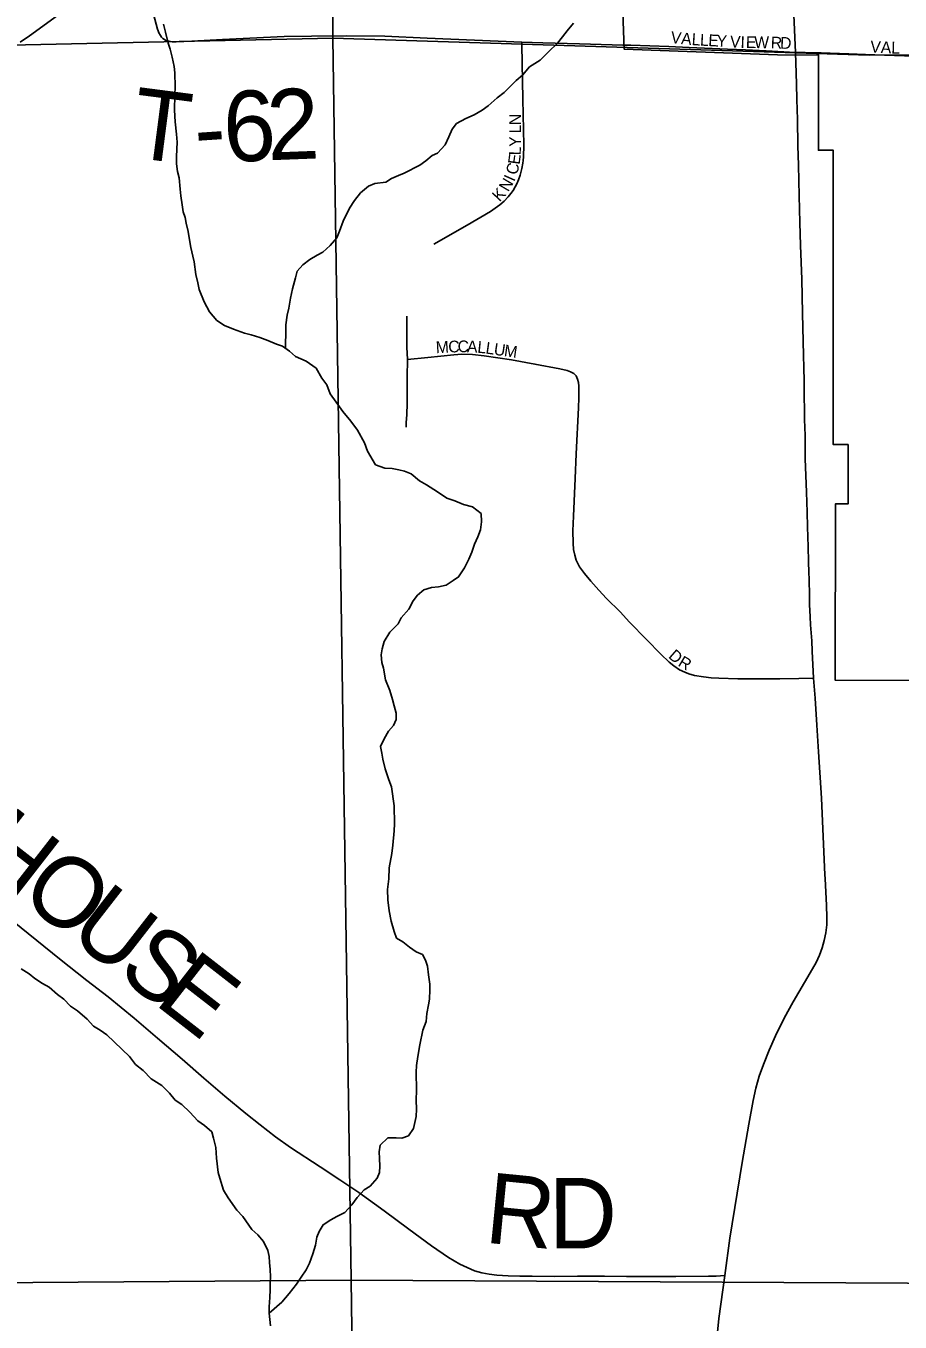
# Model space of a CAD drawing. Extents: x 1985906 to 2360102, y 891258 to 1222054.
# Drawn here: x 2186591 to 2190309, y 1073952 to 1079466 of the extents above; entities that cross this region are included whole.
import ezdxf

# ---------------------------------------------------------------- set-up
doc = ezdxf.new("R2010")
doc.units = 0
for name, color, linetype in [('GM_X_City_Street', 7, 'Continuous'), ('GM_X_City_Street_Text', 7, 'Continuous'), ('GM_X_Corporation', 7, 'Continuous'), ('GM_X_County_Road', 7, 'Continuous'), ('GM_X_Minor_River', 7, 'Continuous'), ('GM_X_Section', 7, 'Continuous'), ('GM_X_Township_Road', 7, 'Continuous'), ('GM_X_Township_Road_Text', 7, 'Continuous'), ('GM_X_Township_Subdivision', 7, 'Continuous'), ('GM_X_Township_Subdivision_Text', 7, 'Continuous')]:
    doc.layers.add(name, color=color, linetype=linetype)

msp = doc.modelspace()

# ---------------------------------------------------------------- linework, layer by layer
at = {"layer": 'GM_X_City_Street'}
for points in [[(2189863.7, 1079353.5), (2189856.3, 1079513.7), (2189848, 1079714.5), (2189837.9, 1079923.7), (2189833, 1080054.8), (2189824.4, 1080234.8), (2189819.6, 1080316.7), (2189814, 1080398.4), (2189805.4, 1080519.1), (2189802.1, 1080567.8)], [(2189325.1, 1079378.3), (2189412.1, 1079374.3), (2189574, 1079366.9), (2189651, 1079364.1), (2189738.5, 1079359.8), (2189863.7, 1079353.5)], [(2190090.2, 1079346.7), (2190161, 1079344.3), (2190243, 1079341), (2190326.7, 1079338.1), (2190421.1, 1079335.6), (2190519.9, 1079332.5), (2190557.3, 1079330.9)]]:
    msp.add_lwpolyline(points, dxfattribs=at)
at = {"layer": 'GM_X_Corporation'}
msp.add_lwpolyline([(2191970.7, 1076681.9), (2190033, 1076682.4), (2190033.3, 1077432.7), (2190087.1, 1077432.7), (2190087.2, 1077684.7), (2190024.2, 1077684.8), (2190024.6, 1078937.2), (2189961.6, 1078937.3), (2189961.7, 1079342.1), (2189787.8, 1079342.4), (2189134.6, 1079367.3), (2189097.3, 1080429.9)], dxfattribs=at)
at = {"layer": 'GM_X_County_Road'}
for points in [[(2186566.1, 1079397.1), (2186606.5, 1079423.6), (2186725.8, 1079509.8), (2186818.4, 1079577.6), (2186976.9, 1079694.2), (2187067, 1079759.9)], [(2189869.6, 1079153), (2189867.9, 1079219.2), (2189865.5, 1079309.2), (2189863.7, 1079353.5)], [(2189940, 1076690.7), (2189934.4, 1076806.6), (2189933, 1076850.2), (2189928, 1076918.9), (2189926.6, 1076951.7), (2189923.8, 1077004.3), (2189923.3, 1077042), (2189921.6, 1077111.8), (2189920.7, 1077141.3), (2189919.5, 1077187.7), (2189917.2, 1077250.6), (2189914.5, 1077335.3), (2189913.8, 1077397.6), (2189911, 1077482), (2189904.5, 1077624.2), (2189904.6, 1077723.9), (2189902.5, 1077791.2), (2189901.8, 1077846.4), (2189901.2, 1077875.3), (2189900.7, 1077903.3), (2189900.2, 1077955.3), (2189898.9, 1078013.1), (2189897.7, 1078064.5), (2189893, 1078243.5), (2189890.1, 1078388.1), (2189885.7, 1078531.6), (2189882.8, 1078629.2), (2189879.5, 1078743.6), (2189876.1, 1078874), (2189873.9, 1078955.5), (2189871.8, 1079068.2), (2189869.6, 1079153)], [(2189562.7, 1074149.8), (2189585.1, 1074309.4), (2189636.7, 1074630.7), (2189664.7, 1074794.5), (2189683.3, 1074894.7), (2189694.8, 1074946.9), (2189709.8, 1074997.8), (2189727.7, 1075048.5), (2189752.1, 1075109.4), (2189779.3, 1075170.2), (2189815.8, 1075244.6), (2189854.5, 1075314.7), (2189926.8, 1075438.5), (2189951.8, 1075482.1), (2189966.1, 1075513), (2189977.1, 1075544.1), (2189986.1, 1075575.9), (2189992.7, 1075608.4), (2189996.5, 1075641.4), (2189997.2, 1075674.5), (2189995.3, 1075723.9), (2189989.6, 1075838.5), (2189988.8, 1075854.6), (2189979.7, 1076050.8), (2189973.8, 1076180.7), (2189962.3, 1076377.3), (2189953.9, 1076491.9), (2189947.1, 1076606.1), (2189940, 1076690.7)], [(2189477, 1073561.3), (2189487.9, 1073580.8), (2189498.3, 1073611.1), (2189504.2, 1073643.6), (2189509.8, 1073679.1), (2189514.8, 1073728.4), (2189523.4, 1073823.6), (2189537.8, 1073968.1), (2189562.7, 1074149.8)]]:
    msp.add_lwpolyline(points, dxfattribs=at)
at = {"layer": 'GM_X_Minor_River'}
for points in [[(2188498.8, 1077261.9), (2188512.3, 1077292.3), (2188523.8, 1077322.7), (2188529.1, 1077356.9), (2188526.4, 1077391.1), (2188489.7, 1077420.5), (2188451.3, 1077429.8), (2188414.9, 1077445.2), (2188380.5, 1077456.6), (2188341.8, 1077483.9), (2188295, 1077513.2), (2188264.5, 1077530.7), (2188229.7, 1077560.2), (2188201.4, 1077571.7), (2188177.2, 1077577.2), (2188148.9, 1077582.7), (2188116.7, 1077584.1), (2188078.2, 1077599.5), (2188043, 1077657.1), (2188030.2, 1077693), (2188001, 1077746.6), (2187972.2, 1077784.3), (2187939.2, 1077825.8), (2187910.3, 1077865.5), (2187885.5, 1077901.2), (2187870.7, 1077939.1), (2187850.1, 1077966.8), (2187825.1, 1078010.5), (2187782.3, 1078039.8), (2187737.7, 1078059.1), (2187711.2, 1078082.7), (2187682.6, 1078104.2), (2187656.3, 1078111.8), (2187619.9, 1078127.1), (2187585.4, 1078140.5), (2187549, 1078151.9), (2187520.8, 1078159.4), (2187474.2, 1078176.6), (2187435.7, 1078191.9), (2187403.1, 1078213.4), (2187372.3, 1078249), (2187349.3, 1078292.7), (2187328.2, 1078344.6), (2187321.7, 1078372.6), (2187312.9, 1078408.6), (2187305.9, 1078462.7), (2187301.4, 1078486.7), (2187292.6, 1078522.7), (2187285.8, 1078564.8), (2187281.3, 1078590.8), (2187272.5, 1078626.8), (2187268, 1078650.8), (2187259.5, 1078674.8), (2187254.9, 1078704.8), (2187250.2, 1078742.9), (2187247.6, 1078771), (2187242.7, 1078819.1), (2187236.1, 1078847.1), (2187231.5, 1078879.2), (2187230.9, 1078909.3), (2187232.3, 1078941.5), (2187233.7, 1078971.6), (2187231, 1079005.8), (2187226, 1079057.9), (2187223, 1079108.1), (2187223.8, 1079172.4), (2187225.1, 1079206.6), (2187224, 1079266.8), (2187221.4, 1079292.9), (2187212.6, 1079332.9), (2187203.9, 1079366.9), (2187195.4, 1079392.9), (2187184.5, 1079438.9), (2187175.8, 1079472.9)], [(2187702, 1078089.6), (2187694.8, 1078096.4), (2187694.3, 1078120.5), (2187695.8, 1078150.7), (2187696.9, 1078194.9), (2187702.2, 1078235.2), (2187709.6, 1078265.5), (2187716.8, 1078307.8), (2187724.1, 1078348.1), (2187737.3, 1078394.6), (2187744.8, 1078422.9), (2187768.4, 1078449.4), (2187798.1, 1078472.1), (2187829.9, 1078490.8), (2187853.7, 1078503.3), (2187885.3, 1078532.1), (2187912.8, 1078564.7), (2187924.4, 1078593.1), (2187939.6, 1078635.6), (2187966.7, 1078690.3), (2187988.2, 1078722.9), (2188013.7, 1078755.6), (2188047.3, 1078784.3), (2188075.2, 1078794.9), (2188121.3, 1078801.8), (2188145.1, 1078816.3), (2188175, 1078829), (2188198.9, 1078839.5), (2188266.6, 1078872.9), (2188292.4, 1078891.5), (2188318.1, 1078914.1), (2188342, 1078924.6), (2188373.5, 1078959.4), (2188388.9, 1078993.8), (2188404.3, 1079026.3), (2188422, 1079050.7), (2188461.7, 1079071.6), (2188497.6, 1079088.3), (2188531.4, 1079107.1), (2188557.2, 1079125.6), (2188594.7, 1079160.5), (2188624.4, 1079183.2), (2188652, 1079209.8), (2188675.7, 1079234.4), (2188703.4, 1079257), (2188732.8, 1079291.8), (2188778.5, 1079320.8), (2188814, 1079355.6), (2188851.5, 1079392.5), (2188873, 1079419), (2188892.6, 1079445.5), (2188920.1, 1079478.2)], [(2187625.6, 1073990.3), (2187679, 1074037.6), (2187710.4, 1074074.3), (2187741.8, 1074113.1), (2187761.3, 1074143.6), (2187782.8, 1074174.1), (2187796.3, 1074202.5), (2187811.6, 1074243), (2187823, 1074279.4), (2187828.4, 1074313.7), (2187837.9, 1074337.9), (2187855.5, 1074366.4), (2187887.2, 1074387.1), (2187913.1, 1074401.7), (2187946.9, 1074418.4), (2187976.4, 1074451.1), (2188000, 1074481.7), (2188029.5, 1074514.4), (2188055.3, 1074531), (2188084.8, 1074563.7), (2188094.4, 1074588), (2188095.8, 1074616.1), (2188095.2, 1074648.3), (2188092.7, 1074676.3), (2188098.1, 1074704.6), (2188129.7, 1074735.3), (2188165.9, 1074736), (2188190, 1074734.5), (2188217.9, 1074745.1), (2188239.5, 1074775.6), (2188250.5, 1074826.1), (2188251.9, 1074858.2), (2188251.2, 1074896.4), (2188252.4, 1074938.6), (2188250.9, 1075014.9), (2188252.4, 1075043.1), (2188257.7, 1075081.3), (2188266.7, 1075131.7), (2188279.6, 1075194.3), (2188292.9, 1075230.7), (2188296.3, 1075264.9), (2188303.6, 1075301.2), (2188307.2, 1075325.4), (2188308.4, 1075365.6), (2188308, 1075389.7), (2188303.2, 1075429.8), (2188298.4, 1075465.9), (2188289.9, 1075491.8), (2188277.4, 1075515.7), (2188251, 1075527.2), (2188222.5, 1075546.8), (2188193.9, 1075570.4), (2188167.5, 1075585.9), (2188156.9, 1075613.8), (2188144, 1075657.8), (2188135.1, 1075701.8), (2188130.2, 1075747.9), (2188129.3, 1075792.1), (2188134.5, 1075838.4), (2188135.6, 1075884.7), (2188146.5, 1075945.2), (2188151.8, 1075981.4), (2188156.6, 1076041.8), (2188158.1, 1076072), (2188156.6, 1076148.3), (2188145, 1076228.4), (2188134.4, 1076258.4), (2188119.4, 1076306.3), (2188108.6, 1076346.3), (2188104, 1076372.3), (2188099.5, 1076400.3), (2188114.9, 1076432.8), (2188132.4, 1076465.3), (2188154, 1076489.8), (2188165.6, 1076516.1), (2188165, 1076542.3), (2188156.4, 1076574.2), (2188149.9, 1076600.2), (2188139.1, 1076638.2), (2188120.1, 1076684.1), (2188111.1, 1076734.1), (2188104.6, 1076758.1), (2188102, 1076790.2), (2188105.5, 1076816.4), (2188114.9, 1076846.7), (2188138.3, 1076887.3), (2188173.8, 1076922.2), (2188187.3, 1076948.6), (2188218.8, 1076985.3), (2188238.2, 1077019.8), (2188255.8, 1077044.3), (2188283.5, 1077066.9), (2188315.5, 1077077.6), (2188345.6, 1077080.2), (2188377.6, 1077086.8), (2188407.3, 1077107.5), (2188431.2, 1077122), (2188456.5, 1077160.7), (2188473.9, 1077197.2), (2188487.4, 1077227.6), (2188498.8, 1077261.9)], [(2187625.6, 1073990.3), (2187625.1, 1074016.4), (2187628.3, 1074056.7), (2187629.7, 1074088.8), (2187629.1, 1074119), (2187630.7, 1074145.1), (2187630.1, 1074175.2), (2187627.5, 1074205.3), (2187625, 1074231.4), (2187620.4, 1074257.4), (2187601.6, 1074295.2), (2187577, 1074322.9), (2187552.4, 1074346.5), (2187513.1, 1074402), (2187488.5, 1074427.7), (2187451.3, 1074481.2), (2187430.6, 1074513), (2187415.5, 1074564.9), (2187409, 1074588.9), (2187401.8, 1074649), (2187398.9, 1074695.2), (2187388.1, 1074735.2), (2187381.6, 1074761.2), (2187350.9, 1074788.7), (2187322.4, 1074808.2), (2187287.5, 1074845.8), (2187254.7, 1074877.3), (2187226.2, 1074896.8), (2187201.5, 1074926.5), (2187168.7, 1074958), (2187124, 1074987.3), (2187089.1, 1075022.8), (2187056.4, 1075048.3), (2187031.7, 1075081.9), (2186935.4, 1075174.5), (2186906.9, 1075194.1), (2186878.4, 1075211.6), (2186851.7, 1075241.2), (2186810.9, 1075276.6), (2186780.3, 1075296.1), (2186751.6, 1075325.7), (2186725.1, 1075345.3), (2186690.3, 1075376.8), (2186661.9, 1075392.3), (2186629.3, 1075413.8), (2186604.8, 1075433.4), (2186570.2, 1075454.8)], [(2187630.7, 1073936.2), (2187625.6, 1073990.3)]]:
    msp.add_lwpolyline(points, dxfattribs=at)
at = {"layer": 'GM_X_Section'}
for points in [[(2182572.3, 1084758.1), (2187898.2, 1084758.1), (2187896.4, 1079414.3), (2182665.5, 1079300.9)], [(2187898.2, 1084758.1), (2190635.5, 1084622.7), (2193335.5, 1084631.1), (2193397.1, 1079349.8), (2190176.7, 1079340.8), (2187896.4, 1079414.3)], [(2182665.5, 1079300.9), (2187896.4, 1079414.3), (2187974, 1074131.2), (2182750.6, 1074092)], [(2187896.4, 1079414.3), (2190176.7, 1079340.8), (2193397.1, 1079349.8), (2193496.4, 1074100.9), (2187974, 1074131.2)], [(2187974, 1074131.2), (2188026.6, 1070296.9), (2188098.3, 1068782.5), (2182907.6, 1068665.6), (2182750.6, 1074092)], [(2193496.4, 1074100.9), (2193580.3, 1068779.9), (2188098.3, 1068782.5), (2188026.6, 1070296.9), (2187974, 1074131.2)]]:
    msp.add_lwpolyline(points, close=True, dxfattribs=at)
at = {"layer": 'GM_X_Township_Road'}
for points in [[(2187133.3, 1079516.1), (2187150.3, 1079452.4), (2187153.4, 1079444.4), (2187156.7, 1079437), (2187163.2, 1079424.6), (2187168.1, 1079418.6), (2187173.2, 1079413), (2187179.7, 1079408.2), (2187186.5, 1079404.2), (2187192.4, 1079401.9), (2187199.5, 1079400.5), (2187213.1, 1079398.8), (2187230.4, 1079398.2), (2187296.6, 1079401.6), (2187427.5, 1079408.4), (2187689.5, 1079420.8), (2187805, 1079422.4), (2187952.6, 1079424.4), (2188117.1, 1079421.8), (2188297, 1079414), (2188699.9, 1079397.4)], [(2188699.9, 1079397.4), (2188789.7, 1079393.7), (2188944.7, 1079389.2), (2189084.6, 1079385.5), (2189130.2, 1079384.6), (2189163.6, 1079384.6)], [(2189163.6, 1079384.6), (2189325.1, 1079378.3)], [(2189863.7, 1079353.5), (2189904.4, 1079352.7), (2189932.6, 1079352.1), (2189952.9, 1079352.1), (2189973.3, 1079351.5), (2190010.6, 1079350.3), (2190090.2, 1079346.7)], [(2185377, 1076400), (2185409.2, 1076372.2), (2185435, 1076352.3), (2185475.1, 1076324.5), (2185586.5, 1076255.3), (2185700.7, 1076190.8), (2185787.1, 1076143.3), (2185913.6, 1076071.5), (2186007, 1076017.9), (2186072.2, 1075980.9), (2186143.2, 1075940), (2186212.8, 1075896.8), (2186281.1, 1075851.3), (2186334.7, 1075813.3), (2186413.5, 1075754), (2186503.8, 1075682.6), (2186733.7, 1075496.9), (2186850.1, 1075405.9), (2186940.7, 1075335.2), (2187050.6, 1075245.6), (2187150.9, 1075159.8), (2187255, 1075070.7), (2187347, 1074989.2)], [(2187347, 1074989.2), (2187437.2, 1074912.9), (2187525.5, 1074839.3), (2187586.6, 1074791.3), (2187651.7, 1074740.7), (2187716.8, 1074695.5), (2187842.3, 1074612.8), (2187926.6, 1074557.6), (2188006.2, 1074504), (2188114.2, 1074425), (2188219, 1074347.7), (2188315.5, 1074277.2), (2188388.2, 1074227.4), (2188436.5, 1074198.2), (2188467.9, 1074183.7), (2188498.5, 1074170.7), (2188529.2, 1074161.5), (2188561.6, 1074155.7), (2188593.6, 1074151.2), (2188642.2, 1074148.8), (2188691.5, 1074147.7), (2188744.3, 1074147.6), (2188838.3, 1074146.7), (2188936.3, 1074147.9), (2189051.1, 1074147.1), (2189144.9, 1074146.7), (2189212.3, 1074145.9), (2189355.5, 1074146.7), (2189493.8, 1074147.2), (2189526.6, 1074147.9), (2189562.7, 1074149.8)]]:
    msp.add_lwpolyline(points, dxfattribs=at)
at = {"layer": 'GM_X_Township_Subdivision'}
for points in [[(2188326.4, 1078537.4), (2188468.1, 1078618), (2188567, 1078676.3), (2188606.2, 1078704.3), (2188625.5, 1078720.8), (2188642.3, 1078738.5), (2188653.4, 1078752.5), (2188662.7, 1078766.3), (2188672, 1078781.2), (2188679.3, 1078794.5), (2188686.1, 1078810.6), (2188692.8, 1078831.3), (2188699.8, 1078859.1), (2188704, 1078881.7), (2188705.7, 1078893.7), (2188706.8, 1078908.8), (2188707.9, 1078958.1), (2188704.6, 1079154), (2188700.1, 1079385.7), (2188699.9, 1079397.4)], [(2188213.6, 1078047.3), (2188211.3, 1078098.7), (2188211.4, 1078230.8)], [(2188208.2, 1077759), (2188208.7, 1077777.9), (2188210.3, 1077813.6), (2188212.3, 1077860.1), (2188211.6, 1077926), (2188212.3, 1077973.8), (2188213.6, 1078047.3)], [(2188213.6, 1078047.3), (2188300.6, 1078055.5), (2188410.9, 1078067), (2188445.1, 1078069.5), (2188489.9, 1078068.5), (2188539.2, 1078062.2), (2188656.1, 1078045.3), (2188755.3, 1078027.1), (2188860.9, 1078007.1), (2188892.2, 1077999.4), (2188907, 1077994.1), (2188920.7, 1077987), (2188931, 1077977), (2188937.4, 1077963.7), (2188941, 1077948.6), (2188942.6, 1077932.9), (2188943, 1077884.2), (2188941.6, 1077841.2), (2188931.4, 1077645.4), (2188927.3, 1077540.6), (2188919.5, 1077380.2), (2188916.3, 1077317.9), (2188917.6, 1077265.6), (2188920.1, 1077239.2), (2188925.1, 1077214), (2188931.4, 1077193.8), (2188945.2, 1077165.5), (2188966, 1077135.9), (2188993.1, 1077103.8), (2189027.1, 1077066.1), (2189060.1, 1077029.9), (2189118.3, 1076972.9), (2189157.9, 1076930), (2189230.3, 1076855.8), (2189290.7, 1076794), (2189325.9, 1076759.4), (2189346.7, 1076743.1), (2189370, 1076727.3), (2189392.6, 1076716.6), (2189409.6, 1076709.7), (2189434.8, 1076702.1), (2189472.3, 1076696.6), (2189505.1, 1076692.8), (2189537.9, 1076691.4), (2189619.2, 1076688.8), (2189797.8, 1076688.9), (2189877.3, 1076689.5), (2189940, 1076690.7)]]:
    msp.add_lwpolyline(points, dxfattribs=at)

# ---------------------------------------------------------------- texts
at = {"layer": 'GM_X_City_Street_Text'}
for s, rotation, p in [('V', 354.0436, (2189331.4, 1079393.4)), ('A', 354.6312, (2189375.7, 1079388.7)), ('L', 356.3933, (2189421.2, 1079384.5)), ('L', 356.8357, (2189456.7, 1079382.2)), ('E', 356.8465, (2189491.9, 1079380.3)), ('Y', 356.8287, (2189527, 1079378.4)), ('V', 356.8287, (2189584.1, 1079375.2)), ('I', 357.6817, (2189628.9, 1079372.7)), ('E', 359.3679, (2189652.5, 1079371.8)), ('W', 359.5602, (2189687.9, 1079371.4)), ('R', 357.887, (2189757.9, 1079370.6)), ('D', 357.8142, (2189797.4, 1079369.2)), ('V', 355.9751, (2190180.3, 1079353.8)), ('A', 357.5947, (2190225.7, 1079350.6)), ('L', 358.6132, (2190270.6, 1079348.7))]:
    msp.add_text(s, height=50, rotation=rotation, dxfattribs=at).set_placement(p)
at = {"layer": 'GM_X_Township_Road_Text'}
for s, rotation, p in [('T', 352.6039, (2187028.7, 1078908.7)), ('6', 2.556, (2187436.2, 1078885.9)), ('2', 2.2174, (2187620.4, 1078894.1)), ('-', 3.8064, (2187315, 1078877.8)), ('H', 322.156, (2186346.3, 1075919.6)), ('O', 322.1407, (2186554.8, 1075757.6)), ('U', 322.1399, (2186763.2, 1075595.6)), ('S', 322.1409, (2186971.6, 1075433.6)), ('E', 322.1391, (2187131.5, 1075309.4)), ('R', 354.3904, (2188537.2, 1074290.8)), ('D', 0.2074, (2188815.1, 1074265.1))]:
    msp.add_text(s, height=300, rotation=rotation, dxfattribs=at).set_placement(p)
at = {"layer": 'GM_X_Township_Subdivision_Text'}
for s, rotation, p in [('N', 89.9928, (2188696.2, 1079043.8)), ('L', 89.9956, (2188696.2, 1079008.6)), ('Y', 89.8687, (2188696.1, 1078951.3)), ('E', 82.5382, (2188690.3, 1078874.2)), ('L', 88.815, (2188695.3, 1078915.1)), ('C', 75.6158, (2188679.2, 1078829.4)), ('N', 59.5976, (2188642.2, 1078757.3)), ('I', 65.9695, (2188667.2, 1078800.6)), ('K', 46.8855, (2188604.9, 1078715.5)), ('M', 3.298, (2188335.4, 1078073.4)), ('C', 1.6518, (2188387.8, 1078076.4)), ('C', 0.1214, (2188427, 1078077.6)), ('A', 357.7697, (2188466, 1078077.7)), ('L', 354.197, (2188509.2, 1078076)), ('L', 351.9703, (2188543.7, 1078072.5)), ('U', 351.6659, (2188578.5, 1078067.6)), ('M', 351.6458, (2188622, 1078061.2)), ('D', 318.9436, (2189320.1, 1076780.8)), ('R', 329.1262, (2189361, 1076746.3))]:
    msp.add_text(s, height=50, rotation=rotation, dxfattribs=at).set_placement(p)

doc.saveas('drawing.dxf')
